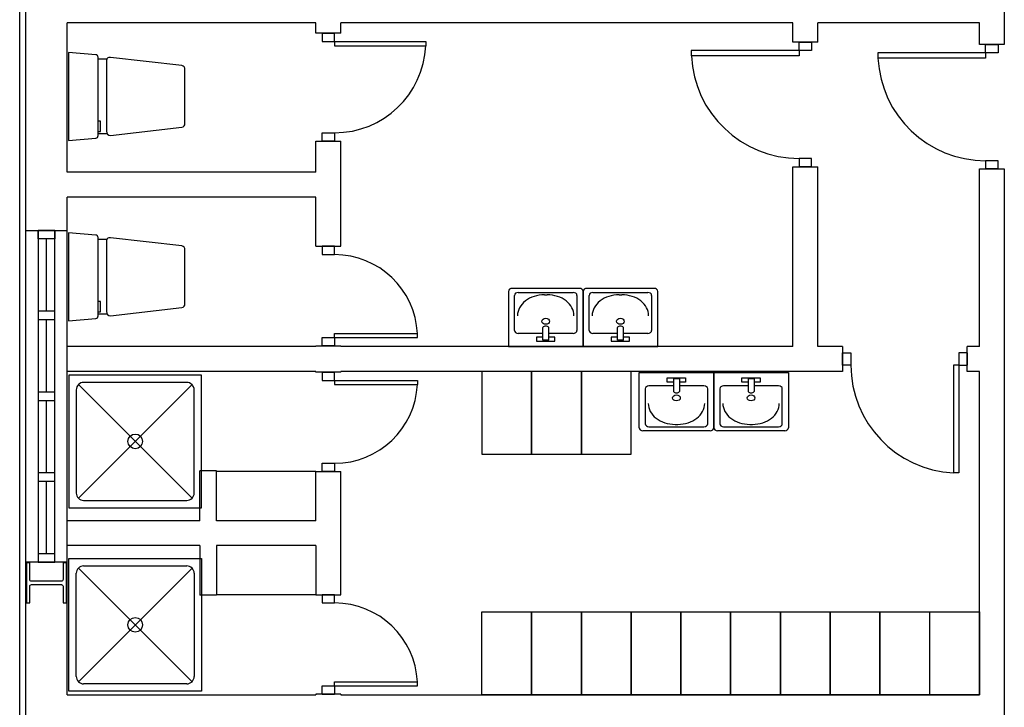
# Model space of a CAD drawing. Header units: millimetres. Extents: x -559 to 10735, y -2326 to 222.
# Tile 450 of 656: x 2287 to 2319, y -820 to -798. Entities that reach past the tile are written whole.
import ezdxf

# ---------------------------------------------------------------- set-up
doc = ezdxf.new("R2010")
doc.units = ezdxf.units.MM
doc.header["$LTSCALE"] = 4
doc.layers.add('Alimentaçao dos Q.E. e Cargas', color=2, linetype='Continuous')
doc.layers.add('Planta Baixa', color=251, linetype='Continuous')

# ---------------------------------------------------------------- blocks, each defined once
blk = doc.blocks.new('A1095D1-flat-13-flat-1')
at = {"color": 9}
for p, q in [((-0.3, 0), (-0.3, -0.5)), ((0, 0), (-0.3, 0)), ((0, -0.5), (0, 0)), ((-0.3, -0.5), (0, -0.5))]:
    blk.add_line(p, q, dxfattribs=at)
blk = doc.blocks.new('A1095D1-flat-12-flat-1')
at = {"color": 9}
for p, q in [((-0.3, 0), (-0.3, -0.5)), ((0, 0), (-0.3, 0)), ((0, -0.5), (0, 0)), ((-0.3, -0.5), (0, -0.5))]:
    blk.add_line(p, q, dxfattribs=at)
blk = doc.blocks.new('A1095D1-flat-11-flat-1')
at = {"color": 9}
for p, q in [((-0.3, 0), (-0.3, -0.5)), ((0, 0), (-0.3, 0)), ((0, -0.5), (0, 0)), ((-0.3, -0.5), (0, -0.5))]:
    blk.add_line(p, q, dxfattribs=at)
blk = doc.blocks.new('AUD30D1S-flat-7-flat-1')
at = {"color": 9}
for p, q in [((0, -0.25), (0, -0.2257)), ((0, -0.2257), (0.4999, -0.2257)), ((0.4999, -0.25), (0.4999, -0.2257)), ((0, -0.25), (0.4999, -0.25))]:
    blk.add_line(p, q, dxfattribs=at)
blk.add_ellipse((0, -0.25), major_axis=(-0.3535, 0.3535), ratio=1, start_param=3.975621, end_param=5.497787, dxfattribs=at)
blk = doc.blocks.new('A1064DA-flat-2-flat-1')
at = {"color": 9}
for p, q in [((0, -0.4), (0, 0.4)), ((0, 0.4), (0.8, 0.4)), ((0.8, 0.4), (0.8, -0.4)), ((0.0444, -0.3111), (0.0444, 0.3111)), ((0.7425, 0.3425), (0.0575, -0.3425)), ((0.0575, 0.3425), (0.7425, -0.3425)), ((0.0889, 0.3556), (0.7111, 0.3556)), ((0.7556, 0.3111), (0.7556, -0.3111)), ((0.7111, -0.3556), (0.0889, -0.3556)), ((0.8, -0.4), (0, -0.4))]:
    blk.add_line(p, q, dxfattribs=at)
for centre, major_axis, start_param, end_param in [((0.0889, 0.3111), (0.0314, -0.0314), 2.356194, 3.926992), ((0.7111, 0.3111), (0.0314, -0.0314), 0.785397, 2.356195), ((0.4, 0), (0.0314, -0.0314), 0.785398, 7.068583), ((0.0889, -0.3111), (-0.0314, -0.0314), -0.785399, 0.785399), ((0.7111, -0.3111), (-0.0314, -0.0314), 0.785397, 2.356195)]:
    blk.add_ellipse(centre, major_axis=major_axis, ratio=1, start_param=start_param, end_param=end_param, dxfattribs=at)
blk = doc.blocks.new('AUD18D1S-flat-38-flat-1')
at = {"color": 9}
for p, q in [((-0.075, 0), (0.075, 0)), ((0.075, -0.6), (-0.075, -0.6))]:
    blk.add_line(p, q, dxfattribs=at)
blk = doc.blocks.new('AUD19D1S-flat-38-flat-1')
at = {"color": 9}
for p, q in [((0, 0), (0, 0)), ((0, -0.6), (0, -0.6))]:
    blk.add_line(p, q, dxfattribs=at)
blk = doc.blocks.new('AUD37D1S-flat-100-flat-1')
at = {"color": 9}
for p, q in [((0.0375, 0), (-0.0375, 0)), ((-0.0375, 0), (-0.0375, -0.05)), ((0.0375, -0.05), (0.0375, 0)), ((-0.0375, -0.05), (0.0375, -0.05))]:
    blk.add_line(p, q, dxfattribs=at)
at = {"color": 9, "oblique": 22.61986, "width": 1.083333, "flags": 3}
for p in [(-0.0375, -0.05), (0, -0.05), (0.0375, -0.05)]:
    blk.add_attdef('JAMBPT', p, '', height=0.00588, rotation=326.30993, dxfattribs=at)
at = {"color": 9, "width": 0.666667, "flags": 3}
for p in [(0, -0.05), (0.0375, -0.05)]:
    blk.add_attdef('JAMBPT', p, '', height=0.0075, rotation=270, dxfattribs=at)
blk = doc.blocks.new('AUD37D1S-flat-99-flat-1')
at = {"color": 9}
for p, q in [((-0.0375, 0.05), (0.0375, 0.05)), ((-0.0375, 0), (-0.0375, 0.05)), ((0.0375, 0), (-0.0375, 0)), ((0.0375, 0.05), (0.0375, 0))]:
    blk.add_line(p, q, dxfattribs=at)
at = {"color": 9, "text_generation_flag": 4, "flags": 3}
for p, height, rotation, width in [((-0.0375, 0.05), 0.00588, 33.69007, 1.083333), ((0, 0.05), 0.0075, 90, 0.666667), ((0, 0.05), 0.00588, 33.69007, 1.083333), ((0.0375, 0.05), 0.0075, 90, 0.666667), ((0.0375, 0.05), 0.00588, 33.69007, 1.083333)]:
    blk.add_attdef('JAMBPT', p, '', height=height, rotation=rotation, dxfattribs=dict(at, width=width))
blk = doc.blocks.new('AUD41D1S-flat-24-flat-1')
at = {"color": 9}
for p, q in [((0.0375, 0.3), (-0.0375, 0.3)), ((-0.0375, -0.3), (0.0375, -0.3))]:
    blk.add_line(p, q, dxfattribs=at)
blk = doc.blocks.new('AUD30D1S-flat-6-flat-1')
at = {"color": 9}
for p, q in [((0, 0.25), (0, 0.2257)), ((0, 0.25), (0.4999, 0.25)), ((0.4999, 0.25), (0.4999, 0.2257)), ((0, 0.2257), (0.4999, 0.2257))]:
    blk.add_line(p, q, dxfattribs=at)
blk.add_ellipse((0, 0.25), major_axis=(-0.3535, -0.3535), ratio=1, start_param=0.785398, end_param=2.307564, dxfattribs=at)
blk = doc.blocks.new('AUD41D1S-flat-23-flat-1')
at = {"color": 9}
for p, q in [((-0.0375, 0.3), (0.0375, 0.3)), ((0.0375, -0.3), (-0.0375, -0.3))]:
    blk.add_line(p, q, dxfattribs=at)
blk = doc.blocks.new('AUD37D1S-flat-98-flat-1')
at = {"color": 9}
for p, q in [((0.0375, 0), (-0.0375, 0)), ((-0.0375, 0), (-0.0375, -0.05)), ((0.0375, -0.05), (0.0375, 0)), ((-0.0375, -0.05), (0.0375, -0.05))]:
    blk.add_line(p, q, dxfattribs=at)
at = {"color": 9, "oblique": 22.61986, "width": 1.083333, "flags": 3}
for p in [(-0.0375, -0.05), (0, -0.05), (0.0375, -0.05)]:
    blk.add_attdef('JAMBPT', p, '', height=0.00588, rotation=326.30993, dxfattribs=at)
at = {"color": 9, "width": 0.666667, "flags": 3}
for p in [(0, -0.05), (0.0375, -0.05)]:
    blk.add_attdef('JAMBPT', p, '', height=0.0075, rotation=270, dxfattribs=at)
blk = doc.blocks.new('AUD37D1S-flat-97-flat-1')
at = {"color": 9}
for p, q in [((-0.0375, 0.05), (0.0375, 0.05)), ((-0.0375, 0), (-0.0375, 0.05)), ((0.0375, 0), (-0.0375, 0)), ((0.0375, 0.05), (0.0375, 0))]:
    blk.add_line(p, q, dxfattribs=at)
at = {"color": 9, "text_generation_flag": 4, "flags": 3}
for p, height, rotation, width in [((-0.0375, 0.05), 0.00588, 33.69007, 1.083333), ((0, 0.05), 0.0075, 90, 0.666667), ((0, 0.05), 0.00588, 33.69007, 1.083333), ((0.0375, 0.05), 0.0075, 90, 0.666667), ((0.0375, 0.05), 0.00588, 33.69007, 1.083333)]:
    blk.add_attdef('JAMBPT', p, '', height=height, rotation=rotation, dxfattribs=dict(at, width=width))
blk = doc.blocks.new('AUD19D1S-flat-37-flat-1')
at = {"color": 9}
for p, q in [((0, 0.6), (0, 0.6)), ((0, 0), (0, 0))]:
    blk.add_line(p, q, dxfattribs=at)
blk = doc.blocks.new('AUD18D1S-flat-37-flat-1')
at = {"color": 9}
for p, q in [((0.075, 0.6), (-0.075, 0.6)), ((-0.075, 0), (0.075, 0))]:
    blk.add_line(p, q, dxfattribs=at)
blk = doc.blocks.new('A1138DB-flat-5-flat-1')
at = {"color": 9}
for p, q in [((-0.225, -0.3325), (-0.225, 0)), ((-0.225, 0), (0.225, 0)), ((0.225, 0), (0.225, -0.3325)), ((-0.0551, -0.0563), (-0.0551, -0.0319)), ((-0.0551, -0.0319), (0.0551, -0.0319)), ((-0.018, -0.0563), (-0.0551, -0.0563)), ((-0.018, -0.0382), (-0.018, -0.1144)), ((0.018, -0.0382), (-0.018, -0.0382)), ((0.018, -0.0382), (0.018, -0.1144)), ((0.0551, -0.0563), (0.018, -0.0563)), ((0.0551, -0.0319), (0.0551, -0.0563)), ((-0.1882, -0.0968), (-0.1882, -0.3081)), ((-0.018, -0.0793), (-0.1657, -0.0793)), ((0.1657, -0.0793), (0.018, -0.0793)), ((0.1882, -0.3081), (0.1882, -0.0968)), ((0.2025, -0.35), (-0.2025, -0.35)), ((-0.1882, -0.3081), (-0.1882, -0.3081)), ((-0.1657, -0.3256), (0.1657, -0.3256)), ((-0.0082, -0.3116), (0.0082, -0.3116))]:
    blk.add_line(p, q, dxfattribs=at)
for centre, major_axis, start_param, end_param in [((-0.1657, -0.0968), (-0.0225, 0), 4.712388, 6.283186), ((0, -0.1058), (0.0212, 0), 3.694408, 5.73037), ((0.1657, -0.0968), (-0.0225, 0), 3.141592, 4.71239), ((0, -0.1521), (-0.0232, 0), 1.570796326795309, 7.853981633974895), ((-0.0082, -0.1856), (0.162, 0), 3.141592, 4.71239), ((0.0082, -0.1856), (0.162, 0), 4.712388, 6.283186), ((-0.2025, -0.3325), (-0.0225, 0), 0, 1.570796), ((-0.1657, -0.3081), (0.0225, 0), 3.141592, 4.71239), ((0.1657, -0.3081), (0.0225, 0), 4.712388, 6.283186), ((0.2025, -0.3325), (0.0225, 0), 4.712389, 6.283185)]:
    blk.add_ellipse(centre, major_axis=major_axis, ratio=0.777778, start_param=start_param, end_param=end_param, dxfattribs=at)
blk = doc.blocks.new('A1138DB-flat-4-flat-1')
at = {"color": 9}
for p, q in [((-0.225, 0.3325), (-0.225, 0)), ((0.2025, 0.35), (-0.2025, 0.35)), ((-0.1882, 0.0968), (-0.1882, 0.3081)), ((-0.1882, 0.3081), (-0.1882, 0.3081)), ((-0.1657, 0.3256), (0.1657, 0.3256)), ((-0.0082, 0.3116), (0.0082, 0.3116)), ((0.1882, 0.3081), (0.1882, 0.0968)), ((0.225, 0), (0.225, 0.3325)), ((-0.018, 0.0793), (-0.1657, 0.0793)), ((-0.018, 0.0382), (-0.018, 0.1144)), ((0.018, 0.0382), (0.018, 0.1144)), ((0.1657, 0.0793), (0.018, 0.0793)), ((-0.225, 0), (0.225, 0)), ((-0.0551, 0.0563), (-0.0551, 0.0319)), ((-0.018, 0.0563), (-0.0551, 0.0563)), ((-0.0551, 0.0319), (0.0551, 0.0319)), ((0.018, 0.0382), (-0.018, 0.0382)), ((0.0551, 0.0563), (0.018, 0.0563)), ((0.0551, 0.0319), (0.0551, 0.0563))]:
    blk.add_line(p, q, dxfattribs=at)
for centre, major_axis, start_param, end_param in [((-0.2025, 0.3325), (-0.0225, 0), -1.570796, 0), ((-0.1657, 0.3081), (0.0225, 0), 1.570796, 3.141593), ((-0.0082, 0.1856), (0.162, 0), 1.570796, 3.141593), ((0.0082, 0.1856), (0.162, 0), -0.000001, 1.570797), ((0.1657, 0.3081), (0.0225, 0), -0.000001, 1.570797), ((0.2025, 0.3325), (0.0225, 0), 0, 1.570796), ((0, 0.1521), (-0.0232, 0), -1.570796, 4.712389), ((0, 0.1058), (0.0212, 0), 0.552816, 2.588777), ((-0.1657, 0.0968), (-0.0225, 0), -0.000001, 1.570797), ((0.1657, 0.0968), (-0.0225, 0), 1.570796, 3.141593)]:
    blk.add_ellipse(centre, major_axis=major_axis, ratio=0.777778, start_param=start_param, end_param=end_param, dxfattribs=at)
blk = doc.blocks.new('A1138DB-flat-3-flat-1')
at = {"color": 9}
for p, q in [((-0.225, -0.3325), (-0.225, 0)), ((-0.225, 0), (0.225, 0)), ((0.225, 0), (0.225, -0.3325)), ((-0.0551, -0.0563), (-0.0551, -0.0319)), ((-0.0551, -0.0319), (0.0551, -0.0319)), ((-0.018, -0.0563), (-0.0551, -0.0563)), ((-0.018, -0.0382), (-0.018, -0.1144)), ((0.018, -0.0382), (-0.018, -0.0382)), ((0.018, -0.0382), (0.018, -0.1144)), ((0.0551, -0.0563), (0.018, -0.0563)), ((0.0551, -0.0319), (0.0551, -0.0563)), ((-0.1882, -0.0968), (-0.1882, -0.3081)), ((-0.018, -0.0793), (-0.1657, -0.0793)), ((0.1657, -0.0793), (0.018, -0.0793)), ((0.1882, -0.3081), (0.1882, -0.0968)), ((0.2025, -0.35), (-0.2025, -0.35)), ((-0.1882, -0.3081), (-0.1882, -0.3081)), ((-0.1657, -0.3256), (0.1657, -0.3256)), ((-0.0082, -0.3116), (0.0082, -0.3116))]:
    blk.add_line(p, q, dxfattribs=at)
for centre, major_axis, start_param, end_param in [((-0.1657, -0.0968), (-0.0225, 0), 4.712388, 6.283186), ((0, -0.1058), (0.0212, 0), 3.694408, 5.73037), ((0.1657, -0.0968), (-0.0225, 0), 3.141592, 4.71239), ((0, -0.1521), (-0.0232, 0), 1.570796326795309, 7.853981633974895), ((-0.0082, -0.1856), (0.162, 0), 3.141592, 4.71239), ((0.0082, -0.1856), (0.162, 0), 4.712388, 6.283186), ((-0.2025, -0.3325), (-0.0225, 0), 0, 1.570796), ((-0.1657, -0.3081), (0.0225, 0), 3.141592, 4.71239), ((0.1657, -0.3081), (0.0225, 0), 4.712388, 6.283186), ((0.2025, -0.3325), (0.0225, 0), 4.712389, 6.283185)]:
    blk.add_ellipse(centre, major_axis=major_axis, ratio=0.777778, start_param=start_param, end_param=end_param, dxfattribs=at)
blk = doc.blocks.new('AUD29D1S-flat-21-flat-1')
at = {"color": 9}
for p, q in [((0.325, 0), (0.2934, 0)), ((0.2934, 0), (0.2934, -0.65)), ((0.325, 0), (0.325, -0.65)), ((0.325, -0.65), (0.2934, -0.65))]:
    blk.add_line(p, q, dxfattribs=at)
blk.add_ellipse((0.325, 0), major_axis=(0.4596, 0.4596), ratio=1, start_param=2.356194, end_param=3.878361, dxfattribs=at)
blk = doc.blocks.new('AUD41D1S-flat-22-flat-1')
at = {"color": 9}
for p, q in [((-0.375, -0.0375), (-0.375, 0.0375)), ((0.375, 0.0375), (0.375, -0.0375))]:
    blk.add_line(p, q, dxfattribs=at)
blk = doc.blocks.new('AUD37D1S-flat-96-flat-1')
at = {"color": 9}
for p, q in [((-0.05, 0.0375), (-0.05, -0.0375)), ((0, 0.0375), (-0.05, 0.0375)), ((0, -0.0375), (0, 0.0375)), ((-0.05, -0.0375), (0, -0.0375))]:
    blk.add_line(p, q, dxfattribs=at)
at = {"color": 9, "width": 0.666667, "flags": 3}
for p in [(-0.05, 0), (-0.05, -0.0375)]:
    blk.add_attdef('JAMBPT', p, '', height=0.0075, rotation=180, dxfattribs=at)
at = {"color": 9, "oblique": 22.61986, "width": 1.083333, "flags": 3}
for p in [(-0.05, 0.0375), (-0.05, 0), (-0.05, -0.0375)]:
    blk.add_attdef('JAMBPT', p, '', height=0.00588, rotation=236.30993, dxfattribs=at)
blk = doc.blocks.new('AUD37D1S-flat-95-flat-1')
at = {"color": 9}
for p, q in [((0, -0.0375), (0, 0.0375)), ((0, 0.0375), (0.05, 0.0375)), ((0.05, 0.0375), (0.05, -0.0375)), ((0.05, -0.0375), (0, -0.0375))]:
    blk.add_line(p, q, dxfattribs=at)
at = {"color": 9, "text_generation_flag": 4, "width": 1.083333, "flags": 3}
for p in [(0.05, 0.0375), (0.05, 0), (0.05, -0.0375)]:
    blk.add_attdef('JAMBPT', p, '', height=0.00588, rotation=303.69007, dxfattribs=at)
at = {"color": 9, "text_generation_flag": 4, "width": 0.666667, "flags": 3}
for p in [(0.05, 0), (0.05, -0.0375)]:
    blk.add_attdef('JAMBPT', p, '', height=0.0075, dxfattribs=at)
blk = doc.blocks.new('AUD19D1S-flat-36-flat-1')
at = {"color": 9}
for p, q in [((0, 0), (0, 0)), ((0.75, 0), (0.75, 0))]:
    blk.add_line(p, q, dxfattribs=at)
blk = doc.blocks.new('AUD18D1S-flat-36-flat-1')
at = {"color": 9}
for p, q in [((0, 0.075), (0, -0.075)), ((0.75, -0.075), (0.75, 0.075))]:
    blk.add_line(p, q, dxfattribs=at)
blk = doc.blocks.new('AUD29D1S-flat-20-flat-1')
at = {"color": 9}
for p, q in [((-0.65, 0.325), (-0.65, 0.2934)), ((0, 0.325), (-0.65, 0.325)), ((0, 0.325), (0, 0.2934)), ((0, 0.2934), (-0.65, 0.2934))]:
    blk.add_line(p, q, dxfattribs=at)
blk.add_ellipse((0, 0.325), major_axis=(0.4596, -0.4596), ratio=1, start_param=-2.307564, end_param=-0.785398, dxfattribs=at)
blk = doc.blocks.new('AUD41D1S-flat-21-flat-1')
at = {"color": 9}
for p, q in [((-0.0375, 0.375), (0.0375, 0.375)), ((0.0375, -0.375), (-0.0375, -0.375))]:
    blk.add_line(p, q, dxfattribs=at)
blk = doc.blocks.new('AUD37D1S-flat-94-flat-1')
at = {"color": 9}
for p, q in [((-0.0375, 0.05), (-0.0375, 0)), ((0.0375, 0.05), (-0.0375, 0.05)), ((-0.0375, 0), (0.0375, 0)), ((0.0375, 0), (0.0375, 0.05))]:
    blk.add_line(p, q, dxfattribs=at)
at = {"color": 9, "oblique": 22.61986, "width": 1.083333, "flags": 3}
for p in [(-0.0375, 0.05), (0, 0.05), (0.0375, 0.05)]:
    blk.add_attdef('JAMBPT', p, '', height=0.00588, rotation=146.30993, dxfattribs=at)
at = {"color": 9, "width": 0.666667, "flags": 3}
for p in [(-0.0375, 0.05), (0, 0.05)]:
    blk.add_attdef('JAMBPT', p, '', height=0.0075, rotation=90, dxfattribs=at)
blk = doc.blocks.new('AUD37D1S-flat-93-flat-1')
at = {"color": 9}
for p, q in [((-0.0375, 0), (0.0375, 0)), ((-0.0375, -0.05), (-0.0375, 0)), ((0.0375, 0), (0.0375, -0.05)), ((0.0375, -0.05), (-0.0375, -0.05))]:
    blk.add_line(p, q, dxfattribs=at)
at = {"color": 9, "text_generation_flag": 4, "flags": 3}
for p, height, rotation, width in [((-0.0375, -0.05), 0.00588, 213.69007, 1.083333), ((-0.0375, -0.05), 0.0075, 270, 0.666667), ((0, -0.05), 0.00588, 213.69007, 1.083333), ((0, -0.05), 0.0075, 270, 0.666667), ((0.0375, -0.05), 0.00588, 213.69007, 1.083333)]:
    blk.add_attdef('JAMBPT', p, '', height=height, rotation=rotation, dxfattribs=dict(at, width=width))
blk = doc.blocks.new('AUD19D1S-flat-35-flat-1')
at = {"color": 9}
for p, q in [((0, 0), (0, 0)), ((0, -0.75), (0, -0.75))]:
    blk.add_line(p, q, dxfattribs=at)
blk = doc.blocks.new('AUD18D1S-flat-35-flat-1')
at = {"color": 9}
for p, q in [((0.075, 0), (-0.075, 0)), ((-0.075, -0.75), (0.075, -0.75))]:
    blk.add_line(p, q, dxfattribs=at)
blk = doc.blocks.new('AUD29D1S-flat-19-flat-1')
at = {"color": 9}
for p, q in [((-0.65, 0.325), (-0.65, 0.2934)), ((0, 0.325), (-0.65, 0.325)), ((0, 0.325), (0, 0.2934)), ((0, 0.2934), (-0.65, 0.2934))]:
    blk.add_line(p, q, dxfattribs=at)
blk.add_ellipse((0, 0.325), major_axis=(0.4596, -0.4596), ratio=1, start_param=-2.307564, end_param=-0.785398, dxfattribs=at)
blk = doc.blocks.new('AUD41D1S-flat-20-flat-1')
at = {"color": 9}
for p, q in [((-0.0375, 0.375), (0.0375, 0.375)), ((0.0375, -0.375), (-0.0375, -0.375))]:
    blk.add_line(p, q, dxfattribs=at)
blk = doc.blocks.new('AUD37D1S-flat-92-flat-1')
at = {"color": 9}
for p, q in [((-0.0375, 0.05), (-0.0375, 0)), ((0.0375, 0.05), (-0.0375, 0.05)), ((-0.0375, 0), (0.0375, 0)), ((0.0375, 0), (0.0375, 0.05))]:
    blk.add_line(p, q, dxfattribs=at)
at = {"color": 9, "oblique": 22.61986, "width": 1.083333, "flags": 3}
for p in [(-0.0375, 0.05), (0, 0.05), (0.0375, 0.05)]:
    blk.add_attdef('JAMBPT', p, '', height=0.00588, rotation=146.30993, dxfattribs=at)
at = {"color": 9, "width": 0.666667, "flags": 3}
for p in [(-0.0375, 0.05), (0, 0.05)]:
    blk.add_attdef('JAMBPT', p, '', height=0.0075, rotation=90, dxfattribs=at)
blk = doc.blocks.new('AUD37D1S-flat-91-flat-1')
at = {"color": 9}
for p, q in [((-0.0375, 0), (0.0375, 0)), ((-0.0375, -0.05), (-0.0375, 0)), ((0.0375, 0), (0.0375, -0.05)), ((0.0375, -0.05), (-0.0375, -0.05))]:
    blk.add_line(p, q, dxfattribs=at)
at = {"color": 9, "text_generation_flag": 4, "flags": 3}
for p, height, rotation, width in [((-0.0375, -0.05), 0.00588, 213.69007, 1.083333), ((-0.0375, -0.05), 0.0075, 270, 0.666667), ((0, -0.05), 0.00588, 213.69007, 1.083333), ((0, -0.05), 0.0075, 270, 0.666667), ((0.0375, -0.05), 0.00588, 213.69007, 1.083333)]:
    blk.add_attdef('JAMBPT', p, '', height=height, rotation=rotation, dxfattribs=dict(at, width=width))
blk = doc.blocks.new('AUD19D1S-flat-34-flat-1')
at = {"color": 9}
for p, q in [((0, 0), (0, 0)), ((0, -0.75), (0, -0.75))]:
    blk.add_line(p, q, dxfattribs=at)
blk = doc.blocks.new('AUD18D1S-flat-34-flat-1')
at = {"color": 9}
for p, q in [((0.075, 0), (-0.075, 0)), ((-0.075, -0.75), (0.075, -0.75))]:
    blk.add_line(p, q, dxfattribs=at)
blk = doc.blocks.new('A1095D1-flat-10-flat-1')
at = {"color": 9}
for p, q in [((-0.3, 0), (-0.3, 0.5)), ((-0.3, 0.5), (0, 0.5)), ((0, 0.5), (0, 0)), ((0, 0), (-0.3, 0))]:
    blk.add_line(p, q, dxfattribs=at)
blk = doc.blocks.new('A1095D1-flat-9-flat-1')
at = {"color": 9}
for p, q in [((-0.3, 0), (-0.3, 0.5)), ((-0.3, 0.5), (0, 0.5)), ((0, 0.5), (0, 0)), ((0, 0), (-0.3, 0))]:
    blk.add_line(p, q, dxfattribs=at)
blk = doc.blocks.new('A1095D1-flat-8-flat-1')
at = {"color": 9}
for p, q in [((-0.3, 0), (-0.3, 0.5)), ((-0.3, 0.5), (0, 0.5)), ((0, 0.5), (0, 0)), ((0, 0), (-0.3, 0))]:
    blk.add_line(p, q, dxfattribs=at)
blk = doc.blocks.new('A1095D1-flat-7-flat-1')
at = {"color": 9}
for p, q in [((-0.3, 0), (-0.3, 0.5)), ((-0.3, 0.5), (0, 0.5)), ((0, 0.5), (0, 0)), ((0, 0), (-0.3, 0))]:
    blk.add_line(p, q, dxfattribs=at)
blk = doc.blocks.new('A1095D1-flat-6-flat-1')
at = {"color": 9}
for p, q in [((-0.3, 0), (-0.3, 0.5)), ((-0.3, 0.5), (0, 0.5)), ((0, 0.5), (0, 0)), ((0, 0), (-0.3, 0))]:
    blk.add_line(p, q, dxfattribs=at)
blk = doc.blocks.new('A1095D1-flat-5-flat-1')
at = {"color": 9}
for p, q in [((-0.3, 0), (-0.3, 0.5)), ((-0.3, 0.5), (0, 0.5)), ((0, 0.5), (0, 0)), ((0, 0), (-0.3, 0))]:
    blk.add_line(p, q, dxfattribs=at)
blk = doc.blocks.new('A1095D1-flat-4-flat-1')
at = {"color": 9}
for p, q in [((-0.3, 0), (-0.3, 0.5)), ((-0.3, 0.5), (0, 0.5)), ((0, 0.5), (0, 0)), ((0, 0), (-0.3, 0))]:
    blk.add_line(p, q, dxfattribs=at)
blk = doc.blocks.new('A1095D1-flat-3-flat-1')
at = {"color": 9}
for p, q in [((-0.3, 0), (-0.3, 0.5)), ((-0.3, 0.5), (0, 0.5)), ((0, 0.5), (0, 0)), ((0, 0), (-0.3, 0))]:
    blk.add_line(p, q, dxfattribs=at)
blk = doc.blocks.new('A1095D1-flat-2-flat-1')
at = {"color": 9}
for p, q in [((-0.3, 0), (-0.3, 0.5)), ((-0.3, 0.5), (0, 0.5)), ((0, 0.5), (0, 0)), ((0, 0), (-0.3, 0))]:
    blk.add_line(p, q, dxfattribs=at)
blk = doc.blocks.new('A1095D1-flat-1-flat-1')
at = {"color": 9}
for p, q in [((-0.3, 0), (-0.3, 0.5)), ((-0.3, 0.5), (0, 0.5)), ((0, 0.5), (0, 0)), ((0, 0), (-0.3, 0))]:
    blk.add_line(p, q, dxfattribs=at)
blk = doc.blocks.new('A1064DA-flat-1-flat-1')
at = {"color": 9}
for p, q in [((0.8, 0.4), (0, 0.4)), ((0, 0.4), (0, -0.4)), ((0.8, -0.4), (0.8, 0.4)), ((0.0444, 0.3111), (0.0444, -0.3111)), ((0.7425, -0.3425), (0.0575, 0.3425)), ((0.0575, -0.3425), (0.7425, 0.3425)), ((0.7111, 0.3556), (0.0889, 0.3556)), ((0.7556, -0.3111), (0.7556, 0.3111)), ((0.0889, -0.3556), (0.7111, -0.3556)), ((0, -0.4), (0.8, -0.4))]:
    blk.add_line(p, q, dxfattribs=at)
for centre, major_axis, start_param, end_param in [((0.0889, 0.3111), (-0.0314, 0.0314), -0.785399, 0.785399), ((0.7111, 0.3111), (-0.0314, 0.0314), 3.92699, 5.497788), ((0.4, 0), (-0.0314, 0.0314), 3.926991, 10.210176), ((0.0889, -0.3111), (0.0314, 0.0314), 2.356194, 3.926992), ((0.7111, -0.3111), (0.0314, 0.0314), 3.92699, 5.497788)]:
    blk.add_ellipse(centre, major_axis=major_axis, ratio=1, start_param=start_param, end_param=end_param, dxfattribs=at)
blk = doc.blocks.new('AUD30D1S-flat-5-flat-1')
at = {"color": 9}
for p, q in [((0, 0.275), (0, 0.2483)), ((0, 0.275), (0.5498, 0.275)), ((0, 0.2483), (0.5498, 0.2483)), ((0.5498, 0.275), (0.5498, 0.2483))]:
    blk.add_line(p, q, dxfattribs=at)
blk.add_ellipse((0, 0.275), major_axis=(-0.3888, -0.3888), ratio=1, start_param=0.785398, end_param=2.307564, dxfattribs=at)
blk = doc.blocks.new('AUD41D1S-flat-19-flat-1')
at = {"color": 9}
for p, q in [((-0.0375, 0.325), (0.0375, 0.325)), ((0.0375, -0.325), (-0.0375, -0.325))]:
    blk.add_line(p, q, dxfattribs=at)
blk = doc.blocks.new('AUD37D1S-flat-90-flat-1')
at = {"color": 9}
for p, q in [((0.0375, 0), (-0.0375, 0)), ((-0.0375, 0), (-0.0375, -0.05)), ((0.0375, -0.05), (0.0375, 0)), ((-0.0375, -0.05), (0.0375, -0.05))]:
    blk.add_line(p, q, dxfattribs=at)
at = {"color": 9, "oblique": 22.61986, "width": 1.083333, "flags": 3}
for p in [(-0.0375, -0.05), (0, -0.05), (0.0375, -0.05)]:
    blk.add_attdef('JAMBPT', p, '', height=0.00588, rotation=326.30993, dxfattribs=at)
at = {"color": 9, "width": 0.666667, "flags": 3}
for p in [(0, -0.05), (0.0375, -0.05)]:
    blk.add_attdef('JAMBPT', p, '', height=0.0075, rotation=270, dxfattribs=at)
blk = doc.blocks.new('AUD37D1S-flat-89-flat-1')
at = {"color": 9}
for p, q in [((-0.0375, 0.05), (0.0375, 0.05)), ((-0.0375, 0), (-0.0375, 0.05)), ((0.0375, 0), (-0.0375, 0)), ((0.0375, 0.05), (0.0375, 0))]:
    blk.add_line(p, q, dxfattribs=at)
at = {"color": 9, "text_generation_flag": 4, "flags": 3}
for p, height, rotation, width in [((-0.0375, 0.05), 0.00588, 33.69007, 1.083333), ((0, 0.05), 0.0075, 90, 0.666667), ((0, 0.05), 0.00588, 33.69007, 1.083333), ((0.0375, 0.05), 0.0075, 90, 0.666667), ((0.0375, 0.05), 0.00588, 33.69007, 1.083333)]:
    blk.add_attdef('JAMBPT', p, '', height=height, rotation=rotation, dxfattribs=dict(at, width=width))
blk = doc.blocks.new('AUD19D1S-flat-33-flat-1')
at = {"color": 9}
for p, q in [((0, 0.65), (0, 0.65)), ((0, 0), (0, 0))]:
    blk.add_line(p, q, dxfattribs=at)
blk = doc.blocks.new('AUD18D1S-flat-33-flat-1')
at = {"color": 9}
for p, q in [((0.075, 0.65), (-0.075, 0.65)), ((-0.075, 0), (0.075, 0))]:
    blk.add_line(p, q, dxfattribs=at)
blk = doc.blocks.new('A1138DB-flat-2-flat-1')
at = {"color": 9}
for p, q in [((-0.225, 0.3325), (-0.225, 0)), ((0.2025, 0.35), (-0.2025, 0.35)), ((-0.1882, 0.0968), (-0.1882, 0.3081)), ((-0.1882, 0.3081), (-0.1882, 0.3081)), ((-0.1657, 0.3256), (0.1657, 0.3256)), ((-0.0082, 0.3116), (0.0082, 0.3116)), ((0.1882, 0.3081), (0.1882, 0.0968)), ((0.225, 0), (0.225, 0.3325)), ((-0.018, 0.0793), (-0.1657, 0.0793)), ((-0.018, 0.0382), (-0.018, 0.1144)), ((0.018, 0.0382), (0.018, 0.1144)), ((0.1657, 0.0793), (0.018, 0.0793)), ((-0.225, 0), (0.225, 0)), ((-0.0551, 0.0563), (-0.0551, 0.0319)), ((-0.018, 0.0563), (-0.0551, 0.0563)), ((-0.0551, 0.0319), (0.0551, 0.0319)), ((0.018, 0.0382), (-0.018, 0.0382)), ((0.0551, 0.0563), (0.018, 0.0563)), ((0.0551, 0.0319), (0.0551, 0.0563))]:
    blk.add_line(p, q, dxfattribs=at)
for centre, major_axis, start_param, end_param in [((-0.2025, 0.3325), (-0.0225, 0), -1.570796, 0), ((-0.1657, 0.3081), (0.0225, 0), 1.570796, 3.141593), ((-0.0082, 0.1856), (0.162, 0), 1.570796, 3.141593), ((0.0082, 0.1856), (0.162, 0), -0.000001, 1.570797), ((0.1657, 0.3081), (0.0225, 0), -0.000001, 1.570797), ((0.2025, 0.3325), (0.0225, 0), 0, 1.570796), ((0, 0.1521), (-0.0232, 0), -1.570796, 4.712389), ((0, 0.1058), (0.0212, 0), 0.552816, 2.588777), ((-0.1657, 0.0968), (-0.0225, 0), -0.000001, 1.570797), ((0.1657, 0.0968), (-0.0225, 0), 1.570796, 3.141593)]:
    blk.add_ellipse(centre, major_axis=major_axis, ratio=0.777778, start_param=start_param, end_param=end_param, dxfattribs=at)
blk = doc.blocks.new('A1113DC-flat-3-flat-1')
at = {"color": 9}
for p, q in [((0.2325, 0.2249), (0.1773, 0.2249)), ((0.2325, -0.2249), (0.1773, -0.2249))]:
    blk.add_line(p, q, dxfattribs=at)
blk.add_lwpolyline([(0, -0.265), (0.1634, -0.2517, 0.403591), (0.1774, -0.2359), (0.1774, 0.2359, 0.377821), (0.1634, 0.2517), (0, 0.265)], format="xyb", close=True, dxfattribs=at)
blk.add_lwpolyline([(0.2279, 0.209), (0.2279, -0.209, 0.386017), (0.2518, -0.2354), (0.682, -0.1856, 0.395235), (0.7012, -0.163), (0.7012, 0.163, 0.366606), (0.682, 0.1856), (0.2518, 0.2354, 0.513791), (0.2279, 0.209, -0.633463)], format="xyb", dxfattribs=at)
blk.add_lwpolyline([(0.1774, -0.2105), (0.1916, -0.2105), (0.1916, -0.1494), (0.1774, -0.1494)], dxfattribs=at)
blk = doc.blocks.new('A1113DC-flat-2-flat-1')
at = {"color": 9}
for p, q in [((0.2325, 0.2249), (0.1773, 0.2249)), ((0.2325, -0.2249), (0.1773, -0.2249))]:
    blk.add_line(p, q, dxfattribs=at)
blk.add_lwpolyline([(0, -0.265), (0.1634, -0.2517, 0.403591), (0.1774, -0.2359), (0.1774, 0.2359, 0.377821), (0.1634, 0.2517), (0, 0.265)], format="xyb", close=True, dxfattribs=at)
blk.add_lwpolyline([(0.2279, 0.209), (0.2279, -0.209, 0.386017), (0.2518, -0.2354), (0.682, -0.1856, 0.395235), (0.7012, -0.163), (0.7012, 0.163, 0.366606), (0.682, 0.1856), (0.2518, 0.2354, 0.513791), (0.2279, 0.209, -0.633463)], format="xyb", dxfattribs=at)
blk.add_lwpolyline([(0.1774, -0.2105), (0.1916, -0.2105), (0.1916, -0.1494), (0.1774, -0.1494)], dxfattribs=at)
blk = doc.blocks.new('AUW01D3S-flat-14-flat-1')
at = {"color": 9}
for p, q in [((-0.125, 0), (-0.125, 2)), ((0.125, 0), (0.125, 2))]:
    blk.add_line(p, q, dxfattribs=at)
blk = doc.blocks.new('AUD18D1S-flat-32-flat-1')
at = {"color": 9}
for p, q in [((-0.125, 2), (0.125, 2)), ((0.125, 0), (-0.125, 0))]:
    blk.add_line(p, q, dxfattribs=at)
blk = doc.blocks.new('AUD19D1S-flat-32-flat-1')
at = {"color": 9}
for p, q in [((0, 2), (0, 2)), ((0, 0), (0, 0))]:
    blk.add_line(p, q, dxfattribs=at)
blk = doc.blocks.new('AUD37D1S-flat-88-flat-1')
at = {"color": 9}
for p, q in [((-0.05, 0.05), (-0.05, 0)), ((0.05, 0.05), (-0.05, 0.05)), ((-0.05, 0), (0.05, 0)), ((0.05, 0), (0.05, 0.05))]:
    blk.add_line(p, q, dxfattribs=at)
at = {"color": 9, "oblique": 36.8699, "width": 1.25, "flags": 3}
for p in [(-0.05, 0.05), (0, 0.05), (0.05, 0.05)]:
    blk.add_attdef('JAMBPT', p, '', height=0.00632, rotation=153.43495, dxfattribs=at)
at = {"color": 9, "width": 0.5, "flags": 3}
for p in [(-0.05, 0.05), (0, 0.05)]:
    blk.add_attdef('JAMBPT', p, '', height=0.01, rotation=90, dxfattribs=at)
blk = doc.blocks.new('AUD37D1S-flat-87-flat-1')
at = {"color": 9}
for p, q in [((-0.05, 0), (0.05, 0)), ((-0.05, -0.05), (-0.05, 0)), ((0.05, 0), (0.05, -0.05)), ((0.05, -0.05), (-0.05, -0.05))]:
    blk.add_line(p, q, dxfattribs=at)
at = {"color": 9, "text_generation_flag": 4, "flags": 3}
for p, height, rotation, width in [((-0.05, -0.05), 0.00632, 206.56505, 1.25), ((-0.05, -0.05), 0.01, 270, 0.5), ((0, -0.05), 0.00632, 206.56505, 1.25), ((0, -0.05), 0.01, 270, 0.5), ((0.05, -0.05), 0.00632, 206.56505, 1.25)]:
    blk.add_attdef('JAMBPT', p, '', height=height, rotation=rotation, dxfattribs=dict(at, width=width))
blk = doc.blocks.new('AUD40D1S-flat-28-flat-1')
at = {"color": 9}
for p, q in [((-0.05, 1), (-0.05, -1)), ((0.05, 1), (-0.05, 1)), ((0.05, -1), (0.05, 1)), ((-0.05, -1), (0.05, -1))]:
    blk.add_line(p, q, dxfattribs=at)
blk = doc.blocks.new('AUD40D1S-flat-27-flat-1')
at = {"color": 9}
for p, q in [((-0.05, 1), (-0.05, -1)), ((0.05, 1), (-0.05, 1)), ((0.05, -1), (0.05, 1)), ((-0.05, -1), (0.05, -1))]:
    blk.add_line(p, q, dxfattribs=at)
blk = doc.blocks.new('AUD37D1S-flat-86-flat-1')
at = {"color": 9}
for p, q in [((-0.05, 0.05), (-0.05, 0)), ((0.05, 0.05), (-0.05, 0.05)), ((-0.05, 0), (0.05, 0)), ((0.05, 0), (0.05, 0.05))]:
    blk.add_line(p, q, dxfattribs=at)
at = {"color": 9, "oblique": 36.8699, "width": 1.25, "flags": 3}
for p in [(-0.05, 0.05), (0, 0.05), (0.05, 0.05)]:
    blk.add_attdef('JAMBPT', p, '', height=0.00632, rotation=153.43495, dxfattribs=at)
at = {"color": 9, "width": 0.5, "flags": 3}
for p in [(-0.05, 0.05), (0, 0.05)]:
    blk.add_attdef('JAMBPT', p, '', height=0.01, rotation=90, dxfattribs=at)
blk = doc.blocks.new('AUD37D1S-flat-85-flat-1')
at = {"color": 9}
for p, q in [((-0.05, 0.05), (-0.05, 0)), ((0.05, 0.05), (-0.05, 0.05)), ((-0.05, 0), (0.05, 0)), ((0.05, 0), (0.05, 0.05))]:
    blk.add_line(p, q, dxfattribs=at)
at = {"color": 9, "oblique": 36.8699, "width": 1.25, "flags": 3}
for p in [(-0.05, 0.05), (0, 0.05), (0.05, 0.05)]:
    blk.add_attdef('JAMBPT', p, '', height=0.00632, rotation=153.43495, dxfattribs=at)
at = {"color": 9, "width": 0.5, "flags": 3}
for p in [(-0.05, 0.05), (0, 0.05)]:
    blk.add_attdef('JAMBPT', p, '', height=0.01, rotation=90, dxfattribs=at)
blk = doc.blocks.new('AUD37D1S-flat-84-flat-1')
at = {"color": 9}
for p, q in [((-0.05, 0.05), (-0.05, 0)), ((0.05, 0.05), (-0.05, 0.05)), ((-0.05, 0), (0.05, 0)), ((0.05, 0), (0.05, 0.05))]:
    blk.add_line(p, q, dxfattribs=at)
at = {"color": 9, "oblique": 36.8699, "width": 1.25, "flags": 3}
for p in [(-0.05, 0.05), (0, 0.05), (0.05, 0.05)]:
    blk.add_attdef('JAMBPT', p, '', height=0.00632, rotation=153.43495, dxfattribs=at)
at = {"color": 9, "width": 0.5, "flags": 3}
for p in [(-0.05, 0.05), (0, 0.05)]:
    blk.add_attdef('JAMBPT', p, '', height=0.01, rotation=90, dxfattribs=at)
blk = doc.blocks.new('AUW01D1S-flat-36-flat-1')
at = {"color": 9}
blk.add_line((0, -0.21875), (0, 0.21875), dxfattribs=at)
blk = doc.blocks.new('AUW01D1S-flat-35-flat-1')
at = {"color": 9}
blk.add_line((0, -0.21875), (0, 0.21875), dxfattribs=at)
blk = doc.blocks.new('AUW01D1S-flat-34-flat-1')
at = {"color": 9}
blk.add_line((0, -0.21875), (0, 0.21875), dxfattribs=at)
blk = doc.blocks.new('AUW01D1S-flat-33-flat-1')
at = {"color": 9}
blk.add_line((0, -0.21875), (0, 0.21875), dxfattribs=at)
blk = doc.blocks.new('AUD30D1S-flat-2-flat-1')
at = {"color": 9}
for p, q in [((0, -0.25), (0, -0.2257)), ((0, -0.2257), (0.4999, -0.2257)), ((0.4999, -0.25), (0.4999, -0.2257)), ((0, -0.25), (0.4999, -0.25))]:
    blk.add_line(p, q, dxfattribs=at)
blk.add_ellipse((0, -0.25), major_axis=(-0.3535, 0.3535), ratio=1, start_param=3.975621, end_param=5.497787, dxfattribs=at)
blk = doc.blocks.new('AUD37D1S-flat-4-flat-1')
at = {"color": 9}
for p, q in [((-0.0375, 0.05), (0.0375, 0.05)), ((-0.0375, 0), (-0.0375, 0.05)), ((0.0375, 0), (-0.0375, 0)), ((0.0375, 0.05), (0.0375, 0))]:
    blk.add_line(p, q, dxfattribs=at)
at = {"color": 9, "text_generation_flag": 4, "flags": 3}
for p, height, rotation, width in [((-0.0375, 0.05), 0.00588, 33.69007, 1.083333), ((0, 0.05), 0.0075, 90, 0.666667), ((0, 0.05), 0.00588, 33.69007, 1.083333), ((0.0375, 0.05), 0.0075, 90, 0.666667), ((0.0375, 0.05), 0.00588, 33.69007, 1.083333)]:
    blk.add_attdef('JAMBPT', p, '', height=height, rotation=rotation, dxfattribs=dict(at, width=width))
blk = doc.blocks.new('AUD37D1S-flat-3-flat-1')
at = {"color": 9}
for p, q in [((0.0375, 0), (-0.0375, 0)), ((-0.0375, 0), (-0.0375, -0.05)), ((0.0375, -0.05), (0.0375, 0)), ((-0.0375, -0.05), (0.0375, -0.05))]:
    blk.add_line(p, q, dxfattribs=at)
at = {"color": 9, "oblique": 22.61986, "width": 1.083333, "flags": 3}
for p in [(-0.0375, -0.05), (0, -0.05), (0.0375, -0.05)]:
    blk.add_attdef('JAMBPT', p, '', height=0.00588, rotation=326.30993, dxfattribs=at)
at = {"color": 9, "width": 0.666667, "flags": 3}
for p in [(0, -0.05), (0.0375, -0.05)]:
    blk.add_attdef('JAMBPT', p, '', height=0.0075, rotation=270, dxfattribs=at)

msp = doc.modelspace()

# ---------------------------------------------------------------- linework, layer by layer
at = {"layer": 'Alimentaçao dos Q.E. e Cargas', "color": 20, "true_color": 0xf8280d}
msp.add_line((2286.697, -828.86), (2286.697, -781.889), dxfattribs=at)
at = {"layer": 'Planta Baixa'}
for p, q in [((2318.611, -790.255), (2318.611, -798.857)), ((2286.892, -804.879), (2286.892, -796.814)), ((2288.236, -802.997), (2288.236, -798.158)), ((2296.3, -798.158), (2288.236, -798.158)), ((2296.3, -798.49), (2296.3, -798.158)), ((2297.107, -798.49), (2297.107, -798.158)), ((2311.757, -798.158), (2297.107, -798.158)), ((2311.757, -798.783), (2311.757, -798.158)), ((2312.563, -798.783), (2312.563, -798.158)), ((2317.805, -798.158), (2312.563, -798.158)), ((2317.805, -798.857), (2317.805, -798.158)), ((2296.3, -802.997), (2296.3, -801.984)), ((2297.107, -805.395), (2297.107, -801.984)), ((2311.757, -808.642), (2311.757, -802.815)), ((2312.563, -808.642), (2312.563, -802.815)), ((2317.805, -808.642), (2317.805, -802.889)), ((2318.611, -802.889), (2318.611, -837.782)), ((2296.3, -802.997), (2288.236, -802.997)), ((2296.3, -803.803), (2288.236, -803.803)), ((2288.236, -808.642), (2288.236, -803.803)), ((2296.3, -805.395), (2296.3, -803.803)), ((2296.3, -805.395), (2297.107, -805.395)), ((2296.3, -808.642), (2288.236, -808.642)), ((2296.3, -808.642), (2296.3, -808.62)), ((2296.3, -808.62), (2296.3, -808.642)), ((2296.3, -808.62), (2297.107, -808.62)), ((2297.107, -808.642), (2297.107, -808.62)), ((2297.107, -808.62), (2297.107, -808.642)), ((2311.757, -808.642), (2297.107, -808.642)), ((2313.371, -808.642), (2312.563, -808.642)), ((2317.805, -808.642), (2317.403, -808.642)), ((2296.3, -809.448), (2288.236, -809.448)), ((2296.3, -809.47), (2296.3, -809.448)), ((2297.107, -809.47), (2297.107, -809.448)), ((2313.371, -809.448), (2297.107, -809.448)), ((2317.805, -809.448), (2317.403, -809.448)), ((2317.805, -819.932), (2317.805, -809.448)), ((2293.074, -812.674), (2292.537, -812.674)), ((2292.537, -814.287), (2292.537, -812.674)), ((2293.074, -814.287), (2293.074, -812.674)), ((2296.3, -812.696), (2293.074, -812.696)), ((2296.3, -814.287), (2296.3, -812.696)), ((2297.107, -816.685), (2297.107, -812.696)), ((2292.537, -814.287), (2288.236, -814.287)), ((2296.3, -814.287), (2293.074, -814.287)), ((2292.537, -815.093), (2288.236, -815.093)), ((2288.236, -819.932), (2288.236, -815.093)), ((2292.537, -815.093), (2292.537, -816.706)), ((2293.074, -815.093), (2293.074, -816.706)), ((2296.3, -815.093), (2293.074, -815.093)), ((2296.3, -815.093), (2296.3, -816.685)), ((2286.892, -843.856), (2286.892, -815.631)), ((2296.3, -816.685), (2293.074, -816.685)), ((2293.074, -816.706), (2292.537, -816.706)), ((2288.236, -819.932), (2296.3, -819.932)), ((2296.3, -819.911), (2296.3, -819.932)), ((2297.107, -819.911), (2297.107, -819.932)), ((2297.107, -819.932), (2317.805, -819.932))]:
    msp.add_line(p, q, dxfattribs=at)
msp.add_lwpolyline([(2286.919, -816.948), (2287.026, -816.948), (2287.026, -816.411, -0.414214), (2287.08, -816.357), (2288.048, -816.357, -0.414214), (2288.101, -816.411), (2288.101, -816.948), (2288.209, -816.948), (2288.209, -815.658), (2288.101, -815.658), (2288.101, -816.196, -0.414214), (2288.048, -816.249), (2287.08, -816.249, -0.414214), (2287.026, -816.196), (2287.026, -815.658), (2286.919, -815.658)], format="xyb", close=True, dxfattribs=at)

# ---------------------------------------------------------------- block references
at = {"layer": 'Planta Baixa', "xscale": 5.376215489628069, "yscale": 5.376215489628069, "zscale": 5.376215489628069}
for name, p in [('AUD18D1S-flat-33-flat-1', (2296.703, -801.984)), ('AUD41D1S-flat-19-flat-1', (2296.703, -800.237)), ('AUD37D1S-flat-90-flat-1', (2296.703, -798.49)), ('AUD19D1S-flat-33-flat-1', (2296.703, -801.984)), ('AUD30D1S-flat-5-flat-1', (2296.905, -800.237)), ('AUD18D1S-flat-34-flat-1', (2312.16, -798.783)), ('AUD41D1S-flat-20-flat-1', (2312.16, -800.799)), ('AUD37D1S-flat-91-flat-1', (2312.16, -798.783)), ('AUD19D1S-flat-34-flat-1', (2312.16, -798.783)), ('A1113DC-flat-2-flat-1', (2288.284, -800.538)), ('AUD29D1S-flat-19-flat-1', (2311.958, -800.799)), ('AUD29D1S-flat-20-flat-1', (2318.007, -800.873)), ('AUD18D1S-flat-35-flat-1', (2318.208, -798.857)), ('AUD41D1S-flat-21-flat-1', (2318.208, -800.873)), ('AUD37D1S-flat-93-flat-1', (2318.208, -798.857)), ('AUD19D1S-flat-35-flat-1', (2318.208, -798.857)), ('AUD37D1S-flat-89-flat-1', (2296.703, -801.984)), ('AUD37D1S-flat-92-flat-1', (2312.16, -802.815)), ('AUD37D1S-flat-94-flat-1', (2318.208, -802.889)), ('AUW01D3S-flat-14-flat-1', (2287.564, -815.631)), ('AUD18D1S-flat-32-flat-1', (2287.564, -815.631)), ('AUD37D1S-flat-87-flat-1', (2287.564, -804.879)), ('AUD40D1S-flat-28-flat-1', (2287.564, -810.255)), ('AUD40D1S-flat-27-flat-1', (2287.564, -810.255)), ('AUD19D1S-flat-32-flat-1', (2287.564, -815.631)), ('AUW01D1S-flat-33-flat-1', (2287.564, -806.323)), ('A1113DC-flat-3-flat-1', (2288.284, -806.382)), ('AUD37D1S-flat-3-flat-1', (2296.703, -805.395)), ('AUD30D1S-flat-2-flat-1', (2296.905, -807.008)), ('A1138DB-flat-2-flat-1', (2303.748, -808.642)), ('A1138DB-flat-4-flat-1', (2306.168, -808.642)), ('AUD37D1S-flat-84-flat-1', (2287.564, -807.768)), ('AUW01D1S-flat-34-flat-1', (2287.564, -808.944)), ('AUD37D1S-flat-4-flat-1', (2296.703, -808.62)), ('AUD18D1S-flat-36-flat-1', (2313.371, -809.045)), ('AUD41D1S-flat-22-flat-1', (2315.387, -809.045)), ('AUD37D1S-flat-95-flat-1', (2313.371, -809.045)), ('AUD37D1S-flat-96-flat-1', (2317.403, -809.045)), ('AUD19D1S-flat-36-flat-1', (2313.371, -809.045)), ('AUD29D1S-flat-21-flat-1', (2315.387, -809.247)), ('A1064DA-flat-1-flat-1', (2288.291, -811.718)), ('AUD18D1S-flat-37-flat-1', (2296.703, -812.696)), ('AUD41D1S-flat-23-flat-1', (2296.703, -811.083)), ('AUD37D1S-flat-98-flat-1', (2296.703, -809.47)), ('AUD19D1S-flat-37-flat-1', (2296.703, -812.696)), ('A1095D1-flat-11-flat-1', (2303.289, -809.448)), ('A1095D1-flat-12-flat-1', (2304.902, -809.448)), ('A1095D1-flat-13-flat-1', (2306.515, -809.448)), ('A1138DB-flat-3-flat-1', (2307.985, -809.49)), ('A1138DB-flat-5-flat-1', (2310.404, -809.49)), ('AUD30D1S-flat-6-flat-1', (2296.905, -811.083)), ('AUD37D1S-flat-85-flat-1', (2287.564, -810.389)), ('AUW01D1S-flat-35-flat-1', (2287.564, -811.565)), ('AUD37D1S-flat-97-flat-1', (2296.703, -812.696)), ('AUD37D1S-flat-86-flat-1', (2287.564, -813.01)), ('AUW01D1S-flat-36-flat-1', (2287.564, -814.186)), ('AUD37D1S-flat-88-flat-1', (2287.564, -815.631)), ('A1064DA-flat-2-flat-1', (2288.291, -817.663)), ('AUD18D1S-flat-38-flat-1', (2296.703, -816.685)), ('AUD37D1S-flat-100-flat-1', (2296.703, -816.685)), ('AUD41D1S-flat-24-flat-1', (2296.703, -818.298)), ('AUD19D1S-flat-38-flat-1', (2296.703, -816.685)), ('AUD30D1S-flat-7-flat-1', (2296.905, -818.298)), ('A1095D1-flat-10-flat-1', (2303.289, -819.932)), ('A1095D1-flat-9-flat-1', (2304.902, -819.932)), ('A1095D1-flat-6-flat-1', (2306.515, -819.932)), ('A1095D1-flat-5-flat-1', (2308.128, -819.932)), ('A1095D1-flat-7-flat-1', (2309.741, -819.932)), ('A1095D1-flat-8-flat-1', (2311.354, -819.932)), ('A1095D1-flat-3-flat-1', (2312.966, -819.932)), ('A1095D1-flat-4-flat-1', (2314.579, -819.932)), ('A1095D1-flat-2-flat-1', (2316.192, -819.932)), ('A1095D1-flat-1-flat-1', (2317.805, -819.932)), ('AUD37D1S-flat-99-flat-1', (2296.703, -819.911))]:
    msp.add_blockref(name, p, dxfattribs=at)

doc.saveas('drawing.dxf')
